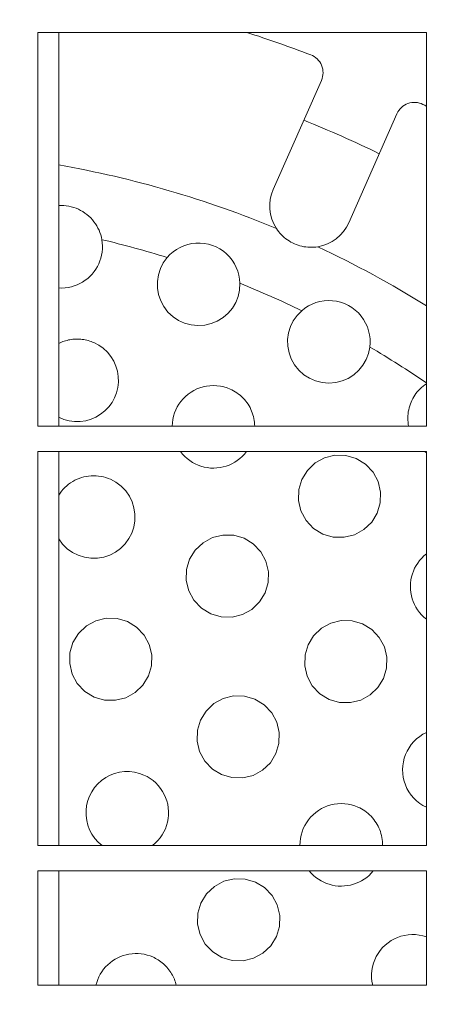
# Model space of a CAD drawing. Header units: metres. Extents: x 1306 to 1412, y -79 to 41.
# Tile 361 of 656: x 1360.8452 to 1360.8785, y -16.9475 to -16.87. Entities that reach past the tile are written whole.
import ezdxf

# ---------------------------------------------------------------- set-up
doc = ezdxf.new("R2010")
doc.units = ezdxf.units.M
doc.header["$PDMODE"] = 65
doc.linetypes.add('AUSGEZOGEN', pattern=[0])
doc.layers.add('XR$3$Maßlinie 1_50', color=7, linetype='AUSGEZOGEN', lineweight=25)
doc.layers.add('XR$4$Möblierung', color=4, linetype='AUSGEZOGEN', lineweight=13)
doc.styles.add('ARIAL', font='arial.ttf')
doc.dimstyles.new('DIMSTYLE_11', dxfattribs={"dimtxt": 0.15, "dimasz": 0.03000000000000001, "dimexe": 0, "dimexo": 0, "dimgap": 0.075, "dimtad": 2, "dimrnd": 0.005, "dimzin": 4, "dimdsep": 46, "dimtxsty": 'ARIAL', "dimblk1": 'ALL_ML_STRICH', "dimblk2": 'ALL_ML_STRICH', "dimsah": 1, "dimcen": 0, "dimclrd": 3, "dimclre": 3, "dimclrt": 3, "dimadec": 0, "dimazin": 0, "dimtfac": 1, "dimtdec": 0, "dimtix": 1, "dimtmove": 2, "dimatfit": 3, "dimfxl": 0, "dimtzin": 0, "dimlwd": 0, "dimlwe": 25, "dimarcsym": 0})
doc.dimstyles.new('DIMSTYLE_12', dxfattribs={"dimtxt": 0.15, "dimasz": 0.03000000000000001, "dimexe": 0, "dimexo": 0, "dimgap": 0.075, "dimtad": 2, "dimdec": 3, "dimrnd": 0.005, "dimzin": 4, "dimdsep": 46, "dimtxsty": 'ARIAL', "dimblk1": 'ALL_ML_STRICH', "dimblk2": 'ALL_ML_STRICH', "dimsah": 1, "dimcen": 0, "dimclrd": 3, "dimclre": 3, "dimclrt": 3, "dimadec": 0, "dimazin": 0, "dimtfac": 1, "dimtdec": 0, "dimtix": 1, "dimtmove": 2, "dimatfit": 3, "dimfxl": 0, "dimtzin": 0, "dimlwd": 0, "dimlwe": 25, "dimarcsym": 0})
doc.dimstyles.new('DIMSTYLE_24', dxfattribs={"dimtxt": 0.225, "dimasz": 0.15, "dimexe": 0, "dimexo": 0, "dimgap": 0.1125, "dimtad": 2, "dimrnd": 0.005, "dimzin": 4, "dimdsep": 46, "dimtxsty": 'ARIAL', "dimblk1": 'ALL_ML_STRICH', "dimblk2": 'ALL_ML_STRICH', "dimsah": 1, "dimcen": 0, "dimclrd": 3, "dimclre": 3, "dimclrt": 3, "dimadec": 0, "dimazin": 0, "dimtfac": 1, "dimtdec": 0, "dimtix": 1, "dimtmove": 2, "dimatfit": 3, "dimfxl": 0, "dimtzin": 0, "dimlwd": 0, "dimlwe": 25, "dimarcsym": 0})
doc.dimstyles.new('DIMSTYLE_6', dxfattribs={"dimtxt": 0.15, "dimasz": 0.15, "dimexe": 0, "dimexo": 0, "dimgap": 0.075, "dimtad": 2, "dimrnd": 0.005, "dimzin": 4, "dimdsep": 46, "dimtxsty": 'ARIAL', "dimblk1": 'ALL_ML_STRICH', "dimblk2": 'ALL_ML_STRICH', "dimsah": 1, "dimcen": 0, "dimclrd": 3, "dimclre": 3, "dimclrt": 3, "dimadec": 0, "dimazin": 0, "dimtfac": 1, "dimtdec": 0, "dimtix": 1, "dimtmove": 2, "dimatfit": 3, "dimfxl": 0, "dimtzin": 0, "dimlwd": 0, "dimlwe": 25, "dimarcsym": 0})

# ---------------------------------------------------------------- blocks, each defined once
blk = doc.blocks.new('ALL_ML_STRICH')
at = {"color": 0, "linetype": 'ByBlock', "lineweight": -2}
for p, q in [((0, -0.5), (0, 0.5)), ((-0.3, -0.3), (0.3, 0.3)), ((-1, 0), (0.5, 0))]:
    blk.add_line(p, q, dxfattribs=at)
blk = doc.blocks.new('*D765')
at = {"layer": 'DEFPOINTS', "color": 3, "linetype": 'AUSGEZOGEN', "lineweight": 25, "transparency": 33554687}
for p in [(1342.770147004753, -10.15909497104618), (1342.770147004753, -20.11080697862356), (1361.060147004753, -20.30015715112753)]:
    blk.add_point(p, dxfattribs=at)
at = {"layer": 'XR$3$Maßlinie 1_50', "color": 3, "linetype": 'AUSGEZOGEN', "lineweight": -2, "transparency": 33554687}
for p, q in [((1342.770147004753, -10.20909497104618), (1342.770147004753, -10.15909497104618)), ((1342.770147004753, -10.15909497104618), (1361.060147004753, -10.15909497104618)), ((1361.060147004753, -10.20909497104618), (1361.060147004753, -10.15909497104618))]:
    blk.add_line(p, q, dxfattribs=at)
at = {"layer": 'XR$3$Maßlinie 1_50', "color": 3, "linetype": 'AUSGEZOGEN', "lineweight": 25, "transparency": 33554687, "xscale": 0.03000000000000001, "yscale": 0.03000000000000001, "zscale": 0.03000000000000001, "rotation": 180}
blk.add_blockref('ALL_ML_STRICH', (1342.770147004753, -10.15909497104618), dxfattribs=at)
at = {"layer": 'XR$3$Maßlinie 1_50', "color": 3, "linetype": 'AUSGEZOGEN', "lineweight": 25, "transparency": 33554687, "xscale": 0.03000000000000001, "yscale": 0.03000000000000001, "zscale": 0.03000000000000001}
blk.add_blockref('ALL_ML_STRICH', (1361.060147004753, -10.15909497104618), dxfattribs=at)
at = {"layer": 'XR$3$Maßlinie 1_50', "color": 3, "linetype": 'AUSGEZOGEN', "lineweight": 25, "transparency": 33554687, "insert": (1351.919076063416, -10.03153699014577), "char_height": 0.15, "width": 0.6, "attachment_point": 5, "style": 'ARIAL'}
blk.add_mtext('\\W0.80;\\A1;{\\A1;{18.29\\H0.099000;\\S^ ;}}', dxfattribs=at)
blk = doc.blocks.new('*D782')
at = {"layer": 'DEFPOINTS', "color": 3, "linetype": 'AUSGEZOGEN', "lineweight": 25, "transparency": 33554687}
for p in [(1343.120147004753, -10.95909497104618), (1343.120147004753, -20.11122102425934), (1361.060147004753, -20.50340109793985)]:
    blk.add_point(p, dxfattribs=at)
at = {"layer": 'XR$3$Maßlinie 1_50', "color": 3, "linetype": 'AUSGEZOGEN', "lineweight": -2, "transparency": 33554687}
for p, q in [((1343.120147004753, -11.00909497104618), (1343.120147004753, -10.95909497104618)), ((1343.120147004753, -10.95909497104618), (1361.060147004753, -10.95909497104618)), ((1361.060147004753, -11.00909497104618), (1361.060147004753, -10.95909497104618))]:
    blk.add_line(p, q, dxfattribs=at)
at = {"layer": 'XR$3$Maßlinie 1_50', "color": 3, "linetype": 'AUSGEZOGEN', "lineweight": 25, "transparency": 33554687, "xscale": 0.03000000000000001, "yscale": 0.03000000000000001, "zscale": 0.03000000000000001, "rotation": 180}
blk.add_blockref('ALL_ML_STRICH', (1343.120147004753, -10.95909497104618), dxfattribs=at)
at = {"layer": 'XR$3$Maßlinie 1_50', "color": 3, "linetype": 'AUSGEZOGEN', "lineweight": 25, "transparency": 33554687, "xscale": 0.03000000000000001, "yscale": 0.03000000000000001, "zscale": 0.03000000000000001}
blk.add_blockref('ALL_ML_STRICH', (1361.060147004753, -10.95909497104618), dxfattribs=at)
at = {"layer": 'XR$3$Maßlinie 1_50', "color": 3, "linetype": 'AUSGEZOGEN', "lineweight": 25, "transparency": 33554687, "insert": (1352.094444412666, -10.83153699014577), "char_height": 0.15, "width": 0.6, "attachment_point": 5, "style": 'ARIAL'}
blk.add_mtext('\\W0.80;\\A1;{\\A1;{17.94\\H0.099000;\\S^ ;}}', dxfattribs=at)
blk = doc.blocks.new('*D899')
at = {"layer": 'DEFPOINTS', "color": 3, "linetype": 'AUSGEZOGEN', "lineweight": 25, "transparency": 33554687}
for p in [(1342.770147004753, -8.559094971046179), (1361.240147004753, -14.91824644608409), (1342.770147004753, -18.60157549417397)]:
    blk.add_point(p, dxfattribs=at)
at = {"layer": 'XR$3$Maßlinie 1_50', "color": 3, "linetype": 'AUSGEZOGEN', "lineweight": -2, "transparency": 33554687}
for p, q in [((1342.770147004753, -9.15909497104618), (1342.770147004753, -8.559094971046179)), ((1342.770147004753, -8.559094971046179), (1361.240147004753, -8.559094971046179)), ((1361.240147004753, -9.15909497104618), (1361.240147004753, -8.559094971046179))]:
    blk.add_line(p, q, dxfattribs=at)
at = {"layer": 'XR$3$Maßlinie 1_50', "color": 3, "linetype": 'AUSGEZOGEN', "lineweight": 25, "transparency": 33554687, "xscale": 0.15, "yscale": 0.15, "zscale": 0.15, "rotation": 180}
blk.add_blockref('ALL_ML_STRICH', (1342.770147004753, -8.559094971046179), dxfattribs=at)
at = {"layer": 'XR$3$Maßlinie 1_50', "color": 3, "linetype": 'AUSGEZOGEN', "lineweight": 25, "transparency": 33554687, "xscale": 0.15, "yscale": 0.15, "zscale": 0.15}
blk.add_blockref('ALL_ML_STRICH', (1361.240147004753, -8.559094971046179), dxfattribs=at)
at = {"layer": 'XR$3$Maßlinie 1_50', "color": 3, "linetype": 'AUSGEZOGEN', "lineweight": 25, "transparency": 33554687, "insert": (1352.011101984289, -8.392604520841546), "char_height": 0.225, "width": 0.8999999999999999, "attachment_point": 5, "style": 'ARIAL'}
blk.add_mtext('\\W0.80;\\A1;{\\fArial|i0|b1;\\A1;{18.47\\H0.148500;\\S^ ;}}', dxfattribs=at)
blk = doc.blocks.new('*D929')
at = {"layer": 'DEFPOINTS', "color": 3, "linetype": 'AUSGEZOGEN', "lineweight": 25, "transparency": 33554687}
for p in [(1362.146242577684, -15.15824644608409), (1340.424074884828, -17.54324644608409), (1364.271242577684, -17.54324644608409)]:
    blk.add_point(p, dxfattribs=at)
at = {"layer": 'XR$3$Maßlinie 1_50', "color": 3, "linetype": 'AUSGEZOGEN', "lineweight": -2, "transparency": 33554687}
for p, q in [((1340.474074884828, -15.15824644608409), (1340.424074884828, -15.15824644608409)), ((1340.424074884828, -17.54324644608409), (1340.424074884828, -15.15824644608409)), ((1340.474074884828, -17.54324644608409), (1340.424074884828, -17.54324644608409))]:
    blk.add_line(p, q, dxfattribs=at)
at = {"layer": 'XR$3$Maßlinie 1_50', "color": 3, "linetype": 'AUSGEZOGEN', "lineweight": 25, "transparency": 33554687, "xscale": 0.03000000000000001, "yscale": 0.03000000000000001, "zscale": 0.03000000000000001}
for p, rotation in [((1340.424074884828, -15.15824644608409), 90), ((1340.424074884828, -17.54324644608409), 270)]:
    blk.add_blockref('ALL_ML_STRICH', p, dxfattribs=dict(at, rotation=rotation))
at = {"layer": 'XR$3$Maßlinie 1_50', "color": 3, "linetype": 'AUSGEZOGEN', "lineweight": 25, "transparency": 33554687, "insert": (1340.29641458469, -16.32984057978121), "char_height": 0.15, "width": 0.6, "attachment_point": 5, "rotation": 90, "style": 'ARIAL'}
blk.add_mtext('\\W0.80;\\A1;{\\A1;{2.38\\H0.099000;\\S5^ ;}}', dxfattribs=at)
blk = doc.blocks.new('*D938')
at = {"layer": 'DEFPOINTS', "color": 3, "linetype": 'AUSGEZOGEN', "lineweight": 25, "transparency": 33554687}
for p in [(1364.96914176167, -15.15824644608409), (1338.824074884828, -20.29324644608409), (1364.656959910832, -20.29324644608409)]:
    blk.add_point(p, dxfattribs=at)
at = {"layer": 'XR$3$Maßlinie 1_50', "color": 3, "linetype": 'AUSGEZOGEN', "lineweight": -2, "transparency": 33554687}
for p, q in [((1338.874074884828, -15.15824644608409), (1338.824074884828, -15.15824644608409)), ((1338.824074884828, -20.29324644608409), (1338.824074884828, -15.15824644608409)), ((1338.874074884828, -20.29324644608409), (1338.824074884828, -20.29324644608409))]:
    blk.add_line(p, q, dxfattribs=at)
at = {"layer": 'XR$3$Maßlinie 1_50', "color": 3, "linetype": 'AUSGEZOGEN', "lineweight": 25, "transparency": 33554687, "xscale": 0.03000000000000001, "yscale": 0.03000000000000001, "zscale": 0.03000000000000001}
for p, rotation in [((1338.824074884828, -15.15824644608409), 90), ((1338.824074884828, -20.29324644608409), 270)]:
    blk.add_blockref('ALL_ML_STRICH', p, dxfattribs=dict(at, rotation=rotation))
at = {"layer": 'XR$3$Maßlinie 1_50', "color": 3, "linetype": 'AUSGEZOGEN', "lineweight": 25, "transparency": 33554687, "insert": (1338.696414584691, -17.70484057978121), "char_height": 0.15, "width": 0.6, "attachment_point": 5, "rotation": 90, "style": 'ARIAL'}
blk.add_mtext('\\W0.80;\\A1;{\\A1;{5.13\\H0.099000;\\S5^ ;}}', dxfattribs=at)
blk = doc.blocks.new('*D963')
at = {"layer": 'DEFPOINTS', "color": 3, "linetype": 'AUSGEZOGEN', "lineweight": 25, "transparency": 33554687}
for p in [(1360.315868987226, -16.2182464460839), (1360.170906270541, -17.81824644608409), (1361.000147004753, -17.81824644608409)]:
    blk.add_point(p, dxfattribs=at)
at = {"layer": 'XR$3$Maßlinie 1_50', "color": 3, "linetype": 'AUSGEZOGEN', "lineweight": -2, "transparency": 33554687}
for p, q in [((1360.220906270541, -16.2182464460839), (1360.170906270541, -16.2182464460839)), ((1360.170906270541, -17.81824644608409), (1360.170906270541, -16.2182464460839)), ((1360.220906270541, -17.81824644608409), (1360.170906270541, -17.81824644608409))]:
    blk.add_line(p, q, dxfattribs=at)
at = {"layer": 'XR$3$Maßlinie 1_50', "color": 3, "linetype": 'AUSGEZOGEN', "lineweight": 25, "transparency": 33554687, "xscale": 0.15, "yscale": 0.15, "zscale": 0.15}
for p, rotation in [((1360.170906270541, -16.2182464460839), 90), ((1360.170906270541, -17.81824644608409), 270)]:
    blk.add_blockref('ALL_ML_STRICH', p, dxfattribs=dict(at, rotation=rotation))
at = {"layer": 'XR$3$Maßlinie 1_50', "color": 3, "linetype": 'AUSGEZOGEN', "lineweight": 25, "transparency": 33554687, "insert": (1360.043348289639, -17.00937332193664), "char_height": 0.15, "width": 0.4799999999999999, "attachment_point": 5, "rotation": 90, "style": 'ARIAL'}
blk.add_mtext('\\W0.80;\\A1;{\\A1;{1.60\\H0.099000;\\S^ ;}}', dxfattribs=at)
blk = doc.blocks.new('*D1085')
at = {"layer": 'DEFPOINTS', "color": 3, "linetype": 'AUSGEZOGEN', "lineweight": 25, "transparency": 33554687}
for p in [(1366.101203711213, -15.15824644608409), (1339.624074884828, -17.54324644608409), (1365.92579072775, -17.54324644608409)]:
    blk.add_point(p, dxfattribs=at)
at = {"layer": 'XR$3$Maßlinie 1_50', "color": 3, "linetype": 'AUSGEZOGEN', "lineweight": -2, "transparency": 33554687}
for p, q in [((1339.674074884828, -15.15824644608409), (1339.624074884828, -15.15824644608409)), ((1339.624074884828, -17.54324644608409), (1339.624074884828, -15.15824644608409)), ((1339.674074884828, -17.54324644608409), (1339.624074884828, -17.54324644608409))]:
    blk.add_line(p, q, dxfattribs=at)
at = {"layer": 'XR$3$Maßlinie 1_50', "color": 3, "linetype": 'AUSGEZOGEN', "lineweight": 25, "transparency": 33554687, "xscale": 0.03000000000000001, "yscale": 0.03000000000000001, "zscale": 0.03000000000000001}
for p, rotation in [((1339.624074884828, -15.15824644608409), 90), ((1339.624074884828, -17.54324644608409), 270)]:
    blk.add_blockref('ALL_ML_STRICH', p, dxfattribs=dict(at, rotation=rotation))
at = {"layer": 'XR$3$Maßlinie 1_50', "color": 3, "linetype": 'AUSGEZOGEN', "lineweight": 25, "transparency": 33554687, "insert": (1339.49641458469, -16.3298405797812), "char_height": 0.15, "width": 0.6, "attachment_point": 5, "rotation": 90, "style": 'ARIAL'}
blk.add_mtext('\\W0.80;\\A1;{\\A1;{2.38\\H0.099000;\\S5^ ;}}', dxfattribs=at)
blk = doc.blocks.new('COMPLEXOBJECT_326')
at = {"layer": 'XR$4$Möblierung', "color": 52, "linetype": 'AUSGEZOGEN', "lineweight": 13, "transparency": 33554687}
for p, q in [((1360.846615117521, -16.87099408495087), (1360.846615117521, -16.90199408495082)), ((1360.877192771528, -16.87099408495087), (1360.846615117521, -16.87099408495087)), ((1360.848260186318, -16.90199408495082), (1360.848260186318, -16.87099408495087)), ((1360.877192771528, -16.90199408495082), (1360.877192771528, -16.87099408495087)), ((1360.865143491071, -16.88334767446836), (1360.86893447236, -16.8747686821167)), ((1360.874879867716, -16.87739590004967), (1360.871088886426, -16.88597489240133)), ((1360.846615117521, -16.90199408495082), (1360.877192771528, -16.90199408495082)), ((1360.846615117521, -16.90399408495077), (1360.846615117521, -16.93499408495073)), ((1360.877192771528, -16.90399408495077), (1360.846615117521, -16.90399408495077)), ((1360.848260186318, -16.93499408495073), (1360.848260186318, -16.90399408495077)), ((1360.877192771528, -16.93499408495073), (1360.877192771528, -16.90399408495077)), ((1360.846615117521, -16.93499408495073), (1360.877192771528, -16.93499408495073)), ((1360.846615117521, -16.93699408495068), (1360.846615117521, -16.94599408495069)), ((1360.877192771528, -16.93699408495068), (1360.846615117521, -16.93699408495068)), ((1360.848260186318, -16.94599408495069), (1360.848260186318, -16.93699408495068)), ((1360.877192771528, -16.94599408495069), (1360.877192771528, -16.93699408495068)), ((1360.877192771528, -16.94599408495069), (1360.846615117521, -16.94599408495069))]:
    blk.add_line(p, q, dxfattribs=at)
for points in [[(1360.848260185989, -16.88462357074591), (1360.848458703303, -16.88461782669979), (1360.848657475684, -16.88462423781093), (1360.848855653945, -16.88464281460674), (1360.849052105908, -16.88467345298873), (1360.849246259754, -16.88471602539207), (1360.849437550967, -16.88477042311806), (1360.849625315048, -16.88483647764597), (1360.849808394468, -16.8849137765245), (1360.849986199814, -16.88500200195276), (1360.850158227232, -16.88510088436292), (1360.850323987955, -16.88521013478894), (1360.850482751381, -16.88532929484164), (1360.850633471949, -16.88545750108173), (1360.850775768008, -16.88559429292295), (1360.850909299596, -16.88573923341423), (1360.851033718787, -16.88589189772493), (1360.851148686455, -16.88605184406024), (1360.851253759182, -16.88621848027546), (1360.851348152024, -16.88639038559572), (1360.851431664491, -16.88656691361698), (1360.851504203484, -16.88674754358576), (1360.85156566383, -16.88693177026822), (1360.851615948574, -16.88711908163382), (1360.851654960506, -16.88730896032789)], [(1360.868645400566, -16.887867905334), (1360.868489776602, -16.88788974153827), (1360.868333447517, -16.88790400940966), (1360.868176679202, -16.88791072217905), (1360.868019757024, -16.88790984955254), (1360.867862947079, -16.88790140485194), (1360.867706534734, -16.8878853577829), (1360.86755103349, -16.88786176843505), (1360.867397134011, -16.88783074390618), (1360.867245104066, -16.88779237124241), (1360.867095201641, -16.8877467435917), (1360.866947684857, -16.88769395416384), (1360.86680281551, -16.88763408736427), (1360.866660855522, -16.88756722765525), (1360.866522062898, -16.88749346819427), (1360.866386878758, -16.88741300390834), (1360.866255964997, -16.88732625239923), (1360.866129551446, -16.88723339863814), (1360.866007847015, -16.88713461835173), (1360.865891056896, -16.88703009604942), (1360.865779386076, -16.88692001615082), (1360.865673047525, -16.88680454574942), (1360.865572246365, -16.88668386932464), (1360.865477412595, -16.88655847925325), (1360.865388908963, -16.88642889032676)], [(1360.851654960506, -16.88730896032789), (1360.851687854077, -16.88755103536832), (1360.851702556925, -16.8877961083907), (1360.851698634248, -16.88804183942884), (1360.85167582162, -16.88828603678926), (1360.851635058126, -16.88852651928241), (1360.851577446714, -16.88876109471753), (1360.85150409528, -16.88898756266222), (1360.851416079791, -16.88920379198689), (1360.851311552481, -16.88941404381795), (1360.851189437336, -16.88962031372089), (1360.851050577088, -16.88982019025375), (1360.850895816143, -16.89001125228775), (1360.850725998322, -16.89019108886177), (1360.850542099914, -16.89035742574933), (1360.85034607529, -16.8905089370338), (1360.850140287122, -16.89064471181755), (1360.849927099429, -16.89076384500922), (1360.849708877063, -16.89086542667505), (1360.849486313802, -16.89094916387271), (1360.849253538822, -16.89101712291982), (1360.84901197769, -16.89106855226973), (1360.848764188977, -16.89110228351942), (1360.848512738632, -16.89111714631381), (1360.848260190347, -16.89111199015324)], [(1360.856793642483, -16.88871173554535), (1360.857013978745, -16.8884776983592), (1360.857257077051, -16.88826600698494), (1360.857521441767, -16.88807849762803), (1360.857804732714, -16.8879174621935), (1360.858102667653, -16.88778562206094), (1360.858412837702, -16.88768412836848), (1360.858732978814, -16.88761402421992), (1360.859059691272, -16.88757645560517), (1360.85938826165, -16.88757208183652), (1360.859716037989, -16.88760096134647), (1360.860039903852, -16.88766301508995), (1360.8603553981, -16.88775741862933), (1360.860659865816, -16.88788332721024), (1360.860950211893, -16.88803953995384), (1360.861222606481, -16.8882238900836), (1360.861474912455, -16.88843476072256), (1360.86170465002, -16.88867009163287), (1360.861908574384, -16.888926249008), (1360.862085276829, -16.88920088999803), (1360.862233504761, -16.88949183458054), (1360.862351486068, -16.88979524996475), (1360.862438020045, -16.89010672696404), (1360.862492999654, -16.89042389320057), (1360.862516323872, -16.89074437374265)], [(1360.862516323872, -16.89074437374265), (1360.862485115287, -16.89127116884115), (1360.862371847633, -16.89177880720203), (1360.862186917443, -16.89224705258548), (1360.86192529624, -16.89268835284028), (1360.861589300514, -16.89309353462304), (1360.861188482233, -16.89344029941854), (1360.86074158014, -16.89371551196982), (1360.860269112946, -16.89391133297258), (1360.859757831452, -16.89403170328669), (1360.859220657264, -16.89406947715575), (1360.858682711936, -16.89401600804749), (1360.858169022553, -16.8938783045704), (1360.857696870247, -16.89366474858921), (1360.857253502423, -16.89336987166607), (1360.856858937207, -16.89300211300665), (1360.856533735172, -16.89257624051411), (1360.856287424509, -16.89211704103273), (1360.85612176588, -16.89163502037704), (1360.856031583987, -16.89111915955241), (1360.856025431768, -16.8905908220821), (1360.856105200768, -16.89007235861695), (1360.85626071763, -16.88958564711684), (1360.856488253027, -16.88913511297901), (1360.856793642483, -16.88871173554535)], [(1360.867388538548, -16.89289736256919), (1360.867641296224, -16.8926987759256), (1360.867913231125, -16.89252567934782), (1360.868202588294, -16.89237966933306), (1360.868506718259, -16.89226265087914), (1360.868820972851, -16.89217669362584), (1360.869142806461, -16.89212255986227), (1360.869469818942, -16.89210095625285), (1360.869798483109, -16.89211249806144), (1360.8701240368, -16.89215714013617), (1360.870443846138, -16.89223455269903), (1360.870754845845, -16.89234418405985), (1360.871052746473, -16.89248455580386), (1360.871335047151, -16.8926544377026), (1360.871598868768, -16.89285217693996), (1360.871840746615, -16.89307506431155), (1360.872058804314, -16.89332118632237), (1360.872250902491, -16.89358812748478), (1360.872414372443, -16.89387181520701), (1360.872548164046, -16.8941697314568), (1360.872651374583, -16.8944795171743), (1360.872722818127, -16.89479712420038), (1360.872761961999, -16.89511802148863), (1360.872769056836, -16.895439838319), (1360.872744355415, -16.89576021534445)], [(1360.872744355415, -16.89576021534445), (1360.872636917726, -16.89627106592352), (1360.872456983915, -16.89674263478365), (1360.872201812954, -16.89718531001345), (1360.871872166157, -16.89759335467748), (1360.87147737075, -16.89794451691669), (1360.871035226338, -16.89822514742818), (1360.870567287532, -16.89842718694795), (1360.870061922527, -16.89855422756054), (1360.869528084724, -16.89860049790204), (1360.868990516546, -16.89855635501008), (1360.868473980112, -16.89842705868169), (1360.86799819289, -16.89822172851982), (1360.86755052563, -16.89793461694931), (1360.867148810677, -16.8975728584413), (1360.866815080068, -16.89715023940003), (1360.866559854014, -16.89669115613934), (1360.8663865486, -16.89620997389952), (1360.86628915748, -16.89569424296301), (1360.866275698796, -16.89516441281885), (1360.866349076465, -16.89464318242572), (1360.866499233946, -16.89415262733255), (1360.866720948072, -16.89370063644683), (1360.867020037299, -16.89327511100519), (1360.867388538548, -16.89289736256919)], [(1360.851027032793, -16.8954085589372), (1360.851404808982, -16.89560689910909), (1360.851762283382, -16.89585926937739), (1360.852085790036, -16.89615991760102), (1360.852363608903, -16.89650131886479), (1360.85259017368, -16.89687030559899), (1360.852761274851, -16.89725302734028), (1360.852881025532, -16.89765755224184), (1360.852949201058, -16.89808364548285), (1360.852960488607, -16.89851863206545), (1360.85291250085, -16.89894994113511), (1360.852810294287, -16.89936522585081), (1360.85265990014, -16.89975259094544), (1360.852457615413, -16.90012102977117), (1360.852202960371, -16.90046957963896), (1360.851900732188, -16.90078498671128), (1360.851557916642, -16.90105616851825), (1360.85118685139, -16.90127744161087), (1360.850800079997, -16.90144415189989), (1360.850388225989, -16.90155958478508), (1360.849953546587, -16.9016218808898), (1360.84950989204, -16.90162477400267), (1360.849071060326, -16.90156626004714), (1360.848650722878, -16.90145216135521), (1360.84826026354, -16.90128809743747)], [(1360.848260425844, -16.89547471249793), (1360.848365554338, -16.89542422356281), (1360.848471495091, -16.89537797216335), (1360.848578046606, -16.89533603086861), (1360.848686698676, -16.8952978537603), (1360.848797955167, -16.89526326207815), (1360.848911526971, -16.89523239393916), (1360.849027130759, -16.89520537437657), (1360.849144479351, -16.89518233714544), (1360.849263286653, -16.89516341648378), (1360.849383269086, -16.89514873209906), (1360.849504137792, -16.89513842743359), (1360.849625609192, -16.89513262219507), (1360.849747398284, -16.89513145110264), (1360.849869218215, -16.89513503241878), (1360.849990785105, -16.89514334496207), (1360.850111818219, -16.89515625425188), (1360.850232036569, -16.89517362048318), (1360.850351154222, -16.89519531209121), (1360.850468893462, -16.89522119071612), (1360.850584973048, -16.89525111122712), (1360.8506991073, -16.89528494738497), (1360.850811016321, -16.89532255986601), (1360.850920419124, -16.89536380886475), (1360.851027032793, -16.8954085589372)], [(1360.857186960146, -16.90199408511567), (1360.857202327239, -16.90172430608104), (1360.857239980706, -16.90145803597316), (1360.857298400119, -16.90119821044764), (1360.857376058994, -16.90094777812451), (1360.857471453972, -16.90070963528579), (1360.857586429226, -16.9004793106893), (1360.857722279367, -16.90025424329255), (1360.857877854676, -16.90003753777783), (1360.85805200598, -16.89983229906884), (1360.858243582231, -16.89964162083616), (1360.85845083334, -16.89946800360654), (1360.858670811, -16.89931271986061), (1360.858900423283, -16.89917689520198), (1360.859136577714, -16.89906165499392), (1360.859377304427, -16.89896771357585), (1360.8596294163, -16.89889261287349), (1360.859892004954, -16.89883697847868), (1360.860161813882, -16.8988023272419), (1360.860435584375, -16.89879018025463), (1360.860710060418, -16.89880188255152), (1360.860981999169, -16.89883698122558), (1360.861248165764, -16.89889395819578), (1360.861505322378, -16.89897128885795), (1360.861750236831, -16.89906743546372)], [(1360.875797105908, -16.90199394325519), (1360.875769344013, -16.90183410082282), (1360.875749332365, -16.90167238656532), (1360.875737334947, -16.9015094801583), (1360.875733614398, -16.90134605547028), (1360.87573840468, -16.90118278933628), (1360.875751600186, -16.90102033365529), (1360.87577285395, -16.90085933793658), (1360.875801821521, -16.90070043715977), (1360.875838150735, -16.90054428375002), (1360.875881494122, -16.90039151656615), (1360.875931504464, -16.90024277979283), (1360.875987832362, -16.90009871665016), (1360.876050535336, -16.89995905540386), (1360.876120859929, -16.89982094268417), (1360.876198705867, -16.89968469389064), (1360.876283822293, -16.89955095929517), (1360.876375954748, -16.8994204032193), (1360.876474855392, -16.89929367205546), (1360.876580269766, -16.89917143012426), (1360.876691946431, -16.89905433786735), (1360.876809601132, -16.89894299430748), (1360.876932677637, -16.89883771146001), (1360.877060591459, -16.89873883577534), (1360.877192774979, -16.89864673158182)], [(1360.861750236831, -16.89906743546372), (1360.8618864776, -16.89913163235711), (1360.862021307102, -16.89920320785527), (1360.862154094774, -16.89928190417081), (1360.862284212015, -16.89936745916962), (1360.86241102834, -16.89945961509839), (1360.862533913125, -16.89955811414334), (1360.862652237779, -16.89966269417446), (1360.862765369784, -16.89977310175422), (1360.862872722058, -16.89988903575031), (1360.86297397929, -16.90000994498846), (1360.863068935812, -16.9001351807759), (1360.863157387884, -16.90026409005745), (1360.863239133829, -16.90039601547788), (1360.863313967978, -16.9005303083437), (1360.863381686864, -16.90066631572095), (1360.863442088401, -16.9008033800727), (1360.863495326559, -16.90094176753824), (1360.863542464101, -16.90108408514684), (1360.863583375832, -16.90123003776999), (1360.863617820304, -16.90137905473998), (1360.863645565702, -16.90153054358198), (1360.86366636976, -16.90168393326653), (1360.86367999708, -16.90183864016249), (1360.863686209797, -16.90199408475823)], [(1360.863033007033, -16.9039936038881), (1360.862875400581, -16.90418775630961), (1360.862702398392, -16.90437009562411), (1360.862515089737, -16.90453828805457), (1360.862315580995, -16.90469102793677), (1360.862106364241, -16.90482740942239), (1360.861889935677, -16.90494651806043), (1360.861668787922, -16.90504744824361), (1360.861442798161, -16.90513026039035), (1360.861206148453, -16.90519700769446), (1360.860960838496, -16.90524669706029), (1360.860709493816, -16.90527810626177), (1360.860454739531, -16.90529001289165), (1360.860199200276, -16.90528128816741), (1360.859945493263, -16.9052521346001), (1360.859696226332, -16.90520376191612), (1360.859454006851, -16.90513740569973), (1360.859221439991, -16.90505430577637), (1360.858999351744, -16.90495489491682), (1360.858781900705, -16.90483658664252), (1360.858570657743, -16.90469999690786), (1360.858368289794, -16.90454622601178), (1360.858177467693, -16.9043763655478), (1360.858000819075, -16.90419155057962), (1360.857840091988, -16.90399373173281)], [(1360.877193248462, -16.90407023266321), (1360.877174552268, -16.9040577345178), (1360.877155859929, -16.90404522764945), (1360.877137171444, -16.90403271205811), (1360.877118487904, -16.9040201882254), (1360.877146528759, -16.90403894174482), (1360.877137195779, -16.90403265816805), (1360.877123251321, -16.90402312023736), (1360.877109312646, -16.90401356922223), (1360.877137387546, -16.90403225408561), (1360.877128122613, -16.90402582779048), (1360.87711423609, -16.90401616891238), (1360.877100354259, -16.90400649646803), (1360.877086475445, -16.90399682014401), (1360.877072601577, -16.90398713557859), (1360.8770587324, -16.90397743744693), (1360.877091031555, -16.90400019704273), (1360.8770817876, -16.90399372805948), (1360.877084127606, -16.90399528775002), (1360.877104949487, -16.90400979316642), (1360.877100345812, -16.90400652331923), (1360.87708654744, -16.90399668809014), (1360.877091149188, -16.90399996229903), (1360.877095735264, -16.90400326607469), (1360.877081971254, -16.90399336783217)], [(1360.848260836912, -16.90741390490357), (1360.848367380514, -16.90725465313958), (1360.848483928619, -16.90710048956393), (1360.848610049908, -16.90695257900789), (1360.8487453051, -16.90681209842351), (1360.848889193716, -16.90668016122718), (1360.849040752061, -16.9065573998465), (1360.849198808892, -16.90644423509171), (1360.849362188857, -16.90634109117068), (1360.849529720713, -16.90624838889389), (1360.849700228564, -16.90616655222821), (1360.84987259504, -16.90609597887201), (1360.850049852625, -16.90603552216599), (1360.850233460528, -16.90598471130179), (1360.850422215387, -16.90594408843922), (1360.850614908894, -16.90591420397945), (1360.850810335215, -16.90589560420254), (1360.851007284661, -16.90588884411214), (1360.851204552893, -16.90589443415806), (1360.851400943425, -16.90591230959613), (1360.851595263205, -16.90594191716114), (1360.851786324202, -16.90598267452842), (1360.85197293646, -16.90603400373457), (1360.852153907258, -16.90609533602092), (1360.852328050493, -16.90616608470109)], [(1360.852328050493, -16.90616608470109), (1360.852767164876, -16.90640287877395), (1360.853175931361, -16.90671223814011), (1360.853532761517, -16.90708492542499), (1360.853823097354, -16.90750517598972), (1360.854039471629, -16.90795063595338), (1360.854183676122, -16.90842231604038), (1360.854256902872, -16.90892364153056), (1360.85425072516, -16.90943404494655), (1360.854164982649, -16.9099332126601), (1360.854009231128, -16.91040114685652), (1360.853785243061, -16.91083598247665), (1360.853488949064, -16.91124496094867), (1360.853128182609, -16.91160726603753), (1360.852715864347, -16.91190681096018), (1360.85227255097, -16.91213530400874), (1360.851804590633, -16.91229058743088), (1360.851301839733, -16.91237547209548), (1360.850785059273, -16.91238053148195), (1360.850275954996, -16.91230286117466), (1360.849796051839, -16.91215166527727), (1360.849352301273, -16.91193082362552), (1360.848935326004, -16.91163597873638), (1360.848565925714, -16.91127568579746), (1360.848260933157, -16.91086360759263)], [(1360.877193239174, -16.91717713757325), (1360.87699977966, -16.91701503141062), (1360.876819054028, -16.91683765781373), (1360.876653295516, -16.91664641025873), (1360.876503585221, -16.91644377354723), (1360.876370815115, -16.91623243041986), (1360.87625586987, -16.91601504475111), (1360.876159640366, -16.91579429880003), (1360.876080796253, -16.91556718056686), (1360.876018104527, -16.91533063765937), (1360.875972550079, -16.9150871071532), (1360.875945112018, -16.91483903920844), (1360.875936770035, -16.91458887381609), (1360.875948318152, -16.9143390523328), (1360.875979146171, -16.9140919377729), (1360.876028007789, -16.91384987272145), (1360.876093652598, -16.91361520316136), (1360.876174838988, -16.9133902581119), (1360.876271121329, -16.91317556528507), (1360.876385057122, -16.91296520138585), (1360.876516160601, -16.9127605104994), (1360.876663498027, -16.91256385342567), (1360.876826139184, -16.91237759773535), (1360.877003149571, -16.91220408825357), (1360.877193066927, -16.91204514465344)], [(1360.877192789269, -16.93198563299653), (1360.876926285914, -16.93184486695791), (1360.876668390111, -16.93167641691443), (1360.876424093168, -16.93148216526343), (1360.876198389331, -16.93126401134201), (1360.875995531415, -16.93102455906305), (1360.875817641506, -16.93076847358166), (1360.875666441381, -16.93050080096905), (1360.875543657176, -16.93022658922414), (1360.875447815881, -16.92994256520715), (1360.87537729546, -16.92964447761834), (1360.875334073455, -16.92933709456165), (1360.875320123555, -16.92902519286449), (1360.875337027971, -16.92871353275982), (1360.87538358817, -16.92840676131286), (1360.875457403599, -16.92810947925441), (1360.875556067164, -16.92782628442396), (1360.875678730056, -16.92755827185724), (1360.875828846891, -16.9272974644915), (1360.876005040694, -16.92704736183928), (1360.876205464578, -16.9268125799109), (1360.876428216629, -16.92659769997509), (1360.876670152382, -16.92640595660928), (1360.876926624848, -16.92623902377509), (1360.877192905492, -16.92609847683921)], [(1360.85166731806, -16.9349934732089), (1360.85136640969, -16.93473058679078), (1360.851100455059, -16.93443146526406), (1360.850874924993, -16.93410465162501), (1360.850693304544, -16.93376057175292), (1360.85055743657, -16.93340542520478), (1360.85046282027, -16.93302787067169), (1360.850412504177, -16.93263479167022), (1360.85041068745, -16.93223606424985), (1360.850458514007, -16.93184147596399), (1360.850551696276, -16.93146065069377), (1360.850685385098, -16.93110319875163), (1360.850861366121, -16.93076415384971), (1360.851081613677, -16.93043984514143), (1360.851342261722, -16.93014024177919), (1360.851639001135, -16.92987485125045), (1360.851963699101, -16.92964919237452), (1360.852306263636, -16.92946674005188), (1360.852659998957, -16.92932966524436), (1360.853036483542, -16.9292336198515), (1360.853429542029, -16.92918158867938), (1360.853829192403, -16.92917802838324), (1360.854225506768, -16.92922452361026), (1360.854608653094, -16.92931697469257), (1360.854968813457, -16.92945060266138)], [(1360.854968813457, -16.92945060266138), (1360.855213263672, -16.92957159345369), (1360.855451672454, -16.92971597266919), (1360.85568033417, -16.92988228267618), (1360.85589553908, -16.93006906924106), (1360.85609362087, -16.93027483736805), (1360.856272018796, -16.93049704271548), (1360.856429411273, -16.93073196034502), (1360.856564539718, -16.93097580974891), (1360.856676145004, -16.93122481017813), (1360.856765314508, -16.93148129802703), (1360.856833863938, -16.93175009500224), (1360.856880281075, -16.93202767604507), (1360.856903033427, -16.93231046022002), (1360.856900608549, -16.93259487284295), (1360.856872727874, -16.93287737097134), (1360.85682099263, -16.93315446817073), (1360.856747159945, -16.93342267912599), (1360.856652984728, -16.93367852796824), (1360.856538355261, -16.93392269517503), (1360.85640046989, -16.9341613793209), (1360.856240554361, -16.93439136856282), (1360.856060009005, -16.93460904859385), (1360.855860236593, -16.93481081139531), (1360.855643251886, -16.93499368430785)], [(1360.867246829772, -16.93499408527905), (1360.867254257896, -16.93471717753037), (1360.867285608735, -16.93444280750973), (1360.867339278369, -16.93417419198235), (1360.867413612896, -16.93391455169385), (1360.867506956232, -16.93366710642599), (1360.867619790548, -16.93343030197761), (1360.867754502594, -16.93319879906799), (1360.8679098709, -16.93297568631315), (1360.868084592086, -16.93276423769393), (1360.868277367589, -16.93256771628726), (1360.86848642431, -16.93238890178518), (1360.868708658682, -16.93222915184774), (1360.868940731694, -16.93208958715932), (1360.869179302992, -16.93197132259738), (1360.869422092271, -16.93187507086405), (1360.869676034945, -16.93179816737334), (1360.869940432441, -16.93174109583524), (1360.870212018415, -16.93170533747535), (1360.870487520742, -16.93169238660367), (1360.870763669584, -16.93170356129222), (1360.871037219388, -16.93173840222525), (1360.871304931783, -16.9317953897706), (1360.871563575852, -16.93187298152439), (1360.871809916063, -16.93196962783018)], [(1360.871809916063, -16.93196962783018), (1360.87194839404, -16.93203494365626), (1360.872085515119, -16.93210794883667), (1360.872220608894, -16.93218837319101), (1360.872352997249, -16.93227596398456), (1360.872482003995, -16.93237046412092), (1360.872606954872, -16.93247161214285), (1360.872727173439, -16.93257914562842), (1360.872841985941, -16.93269281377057), (1360.872950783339, -16.93281229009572), (1360.873053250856, -16.93293697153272), (1360.873149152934, -16.93306617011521), (1360.873238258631, -16.93319920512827), (1360.873320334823, -16.93333539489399), (1360.87339515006, -16.93347404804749), (1360.873462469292, -16.93361448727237), (1360.873522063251, -16.93375602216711), (1360.87357446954, -16.93389999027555), (1360.873620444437, -16.93404833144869), (1360.873659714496, -16.93420041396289), (1360.873692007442, -16.93435558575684), (1360.873717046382, -16.9345131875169), (1360.873734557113, -16.93467257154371), (1360.87374426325, -16.9348330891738), (1360.873745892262, -16.93499408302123)], [(1360.873016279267, -16.93699367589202), (1360.872856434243, -16.93717642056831), (1360.872682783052, -16.93734681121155), (1360.872496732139, -16.93750313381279), (1360.872300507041, -16.93764453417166), (1360.872096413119, -16.93777024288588), (1360.871886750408, -16.9378794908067), (1360.871673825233, -16.93797150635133), (1360.87145489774, -16.93804741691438), (1360.871226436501, -16.9381084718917), (1360.870990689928, -16.9381536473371), (1360.870749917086, -16.93818191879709), (1360.870506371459, -16.93819225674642), (1360.870262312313, -16.93818373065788), (1360.870019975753, -16.9381565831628), (1360.869781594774, -16.93811186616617), (1360.869549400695, -16.93805064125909), (1360.869325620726, -16.93797397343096), (1360.869111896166, -16.93788266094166), (1360.868902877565, -16.93777431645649), (1360.868698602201, -16.93764882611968), (1360.868501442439, -16.93750709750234), (1360.868313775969, -16.93735003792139), (1360.868137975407, -16.93717856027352), (1360.867976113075, -16.93699386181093)], [(1360.872967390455, -16.94599391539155), (1360.87291361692, -16.94570782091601), (1360.872884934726, -16.94541524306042), (1360.87288306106, -16.94512021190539), (1360.87290870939, -16.94482672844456), (1360.872960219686, -16.94453871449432), (1360.873035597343, -16.94426008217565), (1360.873132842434, -16.9439947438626), (1360.873251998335, -16.94374204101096), (1360.873395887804, -16.94349556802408), (1360.873563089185, -16.94325887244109), (1360.873752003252, -16.94303589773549), (1360.873961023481, -16.94283056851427), (1360.874187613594, -16.94264582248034), (1360.874427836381, -16.94248310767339), (1360.874677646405, -16.94234375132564), (1360.874932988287, -16.94222907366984), (1360.875196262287, -16.94213796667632), (1360.875472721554, -16.94206852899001), (1360.875758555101, -16.94202248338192), (1360.876049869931, -16.9420015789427), (1360.876342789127, -16.94200749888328), (1360.876633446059, -16.94204028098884), (1360.876918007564, -16.94209817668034), (1360.877192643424, -16.94217934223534)], [(1360.851187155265, -16.94599428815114), (1360.851250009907, -16.94576532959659), (1360.851327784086, -16.94554514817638), (1360.851419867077, -16.94533483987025), (1360.851528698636, -16.94512883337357), (1360.851654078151, -16.94492781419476), (1360.85179512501, -16.94473402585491), (1360.851950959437, -16.94454970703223), (1360.852120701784, -16.94437709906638), (1360.852303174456, -16.94421812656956), (1360.852496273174, -16.94407374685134), (1360.852697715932, -16.9439447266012), (1360.852905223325, -16.94383183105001), (1360.853116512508, -16.94373583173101), (1360.853332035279, -16.94365645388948), (1360.853557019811, -16.9435917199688), (1360.853789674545, -16.94354245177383), (1360.854027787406, -16.94350962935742), (1360.854269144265, -16.94349423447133), (1360.854511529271, -16.94349723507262), (1360.854752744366, -16.94351880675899), (1360.854990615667, -16.94355797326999), (1360.855222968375, -16.94361367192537), (1360.85544762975, -16.94368483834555), (1360.855662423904, -16.94377040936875)], [(1360.855662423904, -16.94377040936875), (1360.855771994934, -16.94382140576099), (1360.855880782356, -16.94387722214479), (1360.855988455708, -16.943937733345), (1360.856094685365, -16.94400280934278), (1360.856199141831, -16.94407232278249), (1360.856301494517, -16.94414614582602), (1360.856401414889, -16.94422414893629), (1360.856498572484, -16.94430620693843), (1360.856592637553, -16.94439218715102), (1360.85668327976, -16.94448196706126), (1360.856770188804, -16.94457539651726), (1360.856853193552, -16.94467219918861), (1360.856932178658, -16.94477203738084), (1360.857007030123, -16.94487457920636), (1360.857077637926, -16.94497948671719), (1360.857143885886, -16.94508642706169), (1360.85720566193, -16.94519506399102), (1360.85726285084, -16.94530506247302), (1360.857315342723, -16.94541608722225), (1360.857363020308, -16.94552780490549), (1360.857405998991, -16.94564046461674), (1360.857444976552, -16.94575587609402), (1360.857479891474, -16.94587391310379), (1360.857510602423, -16.94599425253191)]]:
    blk.add_lwpolyline(points, dxfattribs=at)
for points in [[(1360.871675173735, -16.90453279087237), (1360.872401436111, -16.90497625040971), (1360.872999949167, -16.90560899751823), (1360.873400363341, -16.90635303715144), (1360.873593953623, -16.90717381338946), (1360.873567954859, -16.90803172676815), (1360.87332961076, -16.90882957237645), (1360.872895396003, -16.909539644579), (1360.872277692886, -16.91012973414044), (1360.871544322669, -16.91053262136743), (1360.870729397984, -16.91073388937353), (1360.869862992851, -16.91071633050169), (1360.869047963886, -16.91047818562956), (1360.868321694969, -16.9100347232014), (1360.867723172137, -16.9094019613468), (1360.867322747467, -16.90865788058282), (1360.867129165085, -16.90783703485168), (1360.867155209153, -16.90697905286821), (1360.867393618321, -16.90618118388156), (1360.867827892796, -16.90547113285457), (1360.868445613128, -16.9048811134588), (1360.869178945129, -16.90447829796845), (1360.869993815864, -16.90427707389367), (1360.870860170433, -16.90429464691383), (1360.871675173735, -16.90453279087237)], [(1360.862845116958, -16.91081348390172), (1360.863569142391, -16.91125514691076), (1360.864166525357, -16.91188499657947), (1360.86456759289, -16.91262659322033), (1360.864762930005, -16.91344538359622), (1360.864739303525, -16.91430385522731), (1360.864502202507, -16.91510431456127), (1360.864067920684, -16.91581710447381), (1360.863448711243, -16.9164096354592), (1360.862713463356, -16.91681363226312), (1360.861897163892, -16.91701483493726), (1360.86103114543, -16.91699674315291), (1360.860217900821, -16.91675888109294), (1360.859493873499, -16.91631721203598), (1360.858896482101, -16.91568735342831), (1360.858495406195, -16.9149457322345), (1360.858300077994, -16.91412689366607), (1360.858323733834, -16.91326838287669), (1360.858560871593, -16.91246791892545), (1360.858995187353, -16.9117551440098), (1360.859614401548, -16.91116265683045), (1360.860349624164, -16.91075870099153), (1360.861165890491, -16.91055752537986), (1360.862031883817, -16.91057562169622), (1360.862845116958, -16.91081348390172)], [(1360.853666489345, -16.91736095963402), (1360.85438855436, -16.91780104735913), (1360.854985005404, -16.91842844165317), (1360.855386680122, -16.91916808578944), (1360.855583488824, -16.91998534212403), (1360.855561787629, -16.92084445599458), (1360.855325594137, -16.92164722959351), (1360.854891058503, -16.92236236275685), (1360.854270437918, -16.92295684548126), (1360.853533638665, -16.92336157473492), (1360.852716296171, -16.92356256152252), (1360.851850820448, -16.92354394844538), (1360.851039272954, -16.92330635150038), (1360.850317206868, -16.92286625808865), (1360.84972074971, -16.92223885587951), (1360.849319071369, -16.92149919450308), (1360.849122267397, -16.92068191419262), (1360.849143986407, -16.91982278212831), (1360.849380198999, -16.91902001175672), (1360.849814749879, -16.91830489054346), (1360.850435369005, -16.91771043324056), (1360.851172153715, -16.91730572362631), (1360.851989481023, -16.91710474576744), (1360.852854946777, -16.91712335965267), (1360.853666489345, -16.91736095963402)], [(1360.872166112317, -16.91754594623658), (1360.872889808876, -16.9179873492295), (1360.873487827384, -16.91861789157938), (1360.873889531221, -16.91936153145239), (1360.874084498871, -16.92018330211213), (1360.874059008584, -16.9210441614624), (1360.873819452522, -16.92184518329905), (1360.873382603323, -16.92255745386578), (1360.872762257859, -16.92314751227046), (1360.872028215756, -16.92354852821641), (1360.871213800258, -16.92374780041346), (1360.870350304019, -16.92372892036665), (1360.869538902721, -16.92349134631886), (1360.8688152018, -16.9230499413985), (1360.868217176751, -16.92241939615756), (1360.867815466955, -16.92167574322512), (1360.86762050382, -16.92085393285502), (1360.867646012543, -16.91999303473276), (1360.867885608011, -16.91919198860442), (1360.868322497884, -16.91847972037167), (1360.86894286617, -16.91788969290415), (1360.869676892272, -16.91748872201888), (1360.870491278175, -16.91728947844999), (1360.871354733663, -16.91730837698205), (1360.872166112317, -16.91754594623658)], [(1360.863699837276, -16.92347097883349), (1360.864421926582, -16.9239110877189), (1360.865019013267, -16.92453938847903), (1360.865421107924, -16.92528092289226), (1360.865617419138, -16.9261007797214), (1360.865593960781, -16.92696171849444), (1360.865355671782, -16.92776462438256), (1360.864919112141, -16.92847900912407), (1360.864297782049, -16.92907123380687), (1360.8635621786, -16.92947346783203), (1360.862746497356, -16.92967294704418), (1360.86188295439, -16.92965378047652), (1360.861072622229, -16.92941637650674), (1360.86035053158, -16.92897626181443), (1360.859753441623, -16.92834795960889), (1360.859351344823, -16.9276064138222), (1360.859155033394, -16.92678654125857), (1360.859178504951, -16.92592557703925), (1360.859416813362, -16.92512266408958), (1360.859853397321, -16.92440827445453), (1360.86047473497, -16.92381607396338), (1360.861210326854, -16.92341386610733), (1360.862025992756, -16.92321440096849), (1360.862889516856, -16.92323357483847), (1360.863699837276, -16.92347097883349)], [(1360.863736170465, -16.93787001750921), (1360.864456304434, -16.93830856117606), (1360.865052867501, -16.93893498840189), (1360.865455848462, -16.93967581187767), (1360.865653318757, -16.9404958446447), (1360.865630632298, -16.94135867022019), (1360.865391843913, -16.94216402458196), (1360.864953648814, -16.94288029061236), (1360.864330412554, -16.94347294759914), (1360.863594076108, -16.94387422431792), (1360.862778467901, -16.94407247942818), (1360.861916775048, -16.94405242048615), (1360.861108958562, -16.9438154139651), (1360.860388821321, -16.94337686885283), (1360.85979225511, -16.94275044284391), (1360.859389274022, -16.94200961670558), (1360.859191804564, -16.94118957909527), (1360.859214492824, -16.94032674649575), (1360.859453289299, -16.93952138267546), (1360.859891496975, -16.93880511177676), (1360.860514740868, -16.93821245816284), (1360.861251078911, -16.93781119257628), (1360.862066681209, -16.93761294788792), (1360.862928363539, -16.93763300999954), (1360.863736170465, -16.93787001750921)]]:
    blk.add_lwpolyline(points, close=True, dxfattribs=at)
for centre, radius, start, end in [((1360.834164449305, -16.96149408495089), 0.095, 69.07178779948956, 72.29436569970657), ((1360.867562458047, -16.87416240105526), 0.0015, 336.1597861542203, 69.07178778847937), ((1360.876251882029, -16.87800218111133), 0.0015, 63.24778448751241, 156.1597861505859), ((1360.834164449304, -16.96149408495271), 0.09500000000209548, 63.06819311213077, 63.24778448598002), ((1360.834164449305, -16.96149408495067), 0.08999999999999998, 64.09032195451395, 68.22925033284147), ((1360.834164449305, -16.96149408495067), 0.0813003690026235, 67.41442117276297, 80.01568867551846), ((1360.868116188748, -16.88466128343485), 0.00325, 156.1597861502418, 212.948133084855), ((1360.868116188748, -16.88466128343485), 0.00325, 279.3714392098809, 336.159786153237), ((1360.834164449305, -16.96149408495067), 0.07621909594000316, 72.72869741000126, 76.73373200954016), ((1360.834164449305, -16.96149408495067), 0.08130036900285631, 58.04512099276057, 64.90515111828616), ((1360.834164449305, -16.96149408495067), 0.07621909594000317, 64.15726884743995, 68.16230343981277), ((1360.834164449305, -16.96149408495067), 0.07621909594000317, 55.6300157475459, 59.59087487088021)]:
    blk.add_arc(centre, radius, start, end, dxfattribs=at)

msp = doc.modelspace()

# ---------------------------------------------------------------- block references
at = {"layer": 'XR$4$Möblierung', "color": 52, "linetype": 'AUSGEZOGEN', "lineweight": 13, "transparency": 33554687}
msp.add_blockref('COMPLEXOBJECT_326', (0, 0), dxfattribs=at)

# ---------------------------------------------------------------- dimensions: what is measured, and where the dimension line sits
at = {"layer": 'XR$3$Maßlinie 1_50', "color": 3, "linetype": 'AUSGEZOGEN', "lineweight": 25, "transparency": 33554687}
for base, p1, p2, dimstyle, picture, middle in [((1361.240147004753, -8.559094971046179), (1342.770147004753, -9.15909497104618), (1361.240147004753, -9.15909497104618), 'DIMSTYLE_24', '*D899', (1352.011101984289, -8.392604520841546)), ((1361.060147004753, -10.15909497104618), (1342.770147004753, -10.20909497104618), (1361.060147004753, -10.20909497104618), 'DIMSTYLE_11', '*D765', (1351.919076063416, -10.03153699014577)), ((1361.060147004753, -10.95909497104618), (1343.120147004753, -11.00909497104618), (1361.060147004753, -11.00909497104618), 'DIMSTYLE_11', '*D782', (1352.094444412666, -10.83153699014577))]:
    dim = msp.add_linear_dim(base=base, p1=p1, p2=p2, dimstyle=dimstyle, override={"dimpost": '<>', "dimclrd": 3, "dimclre": 3, "dimclrt": 3, "dimlwd": 0, "dimlwe": 25}, dxfattribs=at)
    dim.commit()
    dim.dimension.update_dxf_attribs({"geometry": picture, "text_midpoint": middle, "dimtype": 160})
for base, p1, p2, dimstyle, picture, middle in [((1338.824074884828, -15.15824644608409), (1338.874074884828, -20.29324644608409), (1338.874074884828, -15.15824644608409), 'DIMSTYLE_12', '*D938', (1338.696414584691, -17.70484057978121)), ((1339.624074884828, -15.15824644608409), (1339.674074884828, -17.54324644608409), (1339.674074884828, -15.15824644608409), 'DIMSTYLE_12', '*D1085', (1339.49641458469, -16.3298405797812)), ((1340.424074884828, -15.15824644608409), (1340.474074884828, -17.54324644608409), (1340.474074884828, -15.15824644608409), 'DIMSTYLE_12', '*D929', (1340.29641458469, -16.32984057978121)), ((1360.170906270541, -16.2182464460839), (1360.220906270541, -17.81824644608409), (1360.220906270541, -16.2182464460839), 'DIMSTYLE_6', '*D963', (1360.043348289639, -17.00937332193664))]:
    dim = msp.add_linear_dim(base=base, p1=p1, p2=p2, angle=90, dimstyle=dimstyle, override={"dimpost": '<>', "dimclrd": 3, "dimclre": 3, "dimclrt": 3, "dimlwd": 0, "dimlwe": 25}, dxfattribs=at)
    dim.commit()
    dim.dimension.update_dxf_attribs({"geometry": picture, "text_midpoint": middle, "dimtype": 160})

doc.saveas('drawing.dxf')
